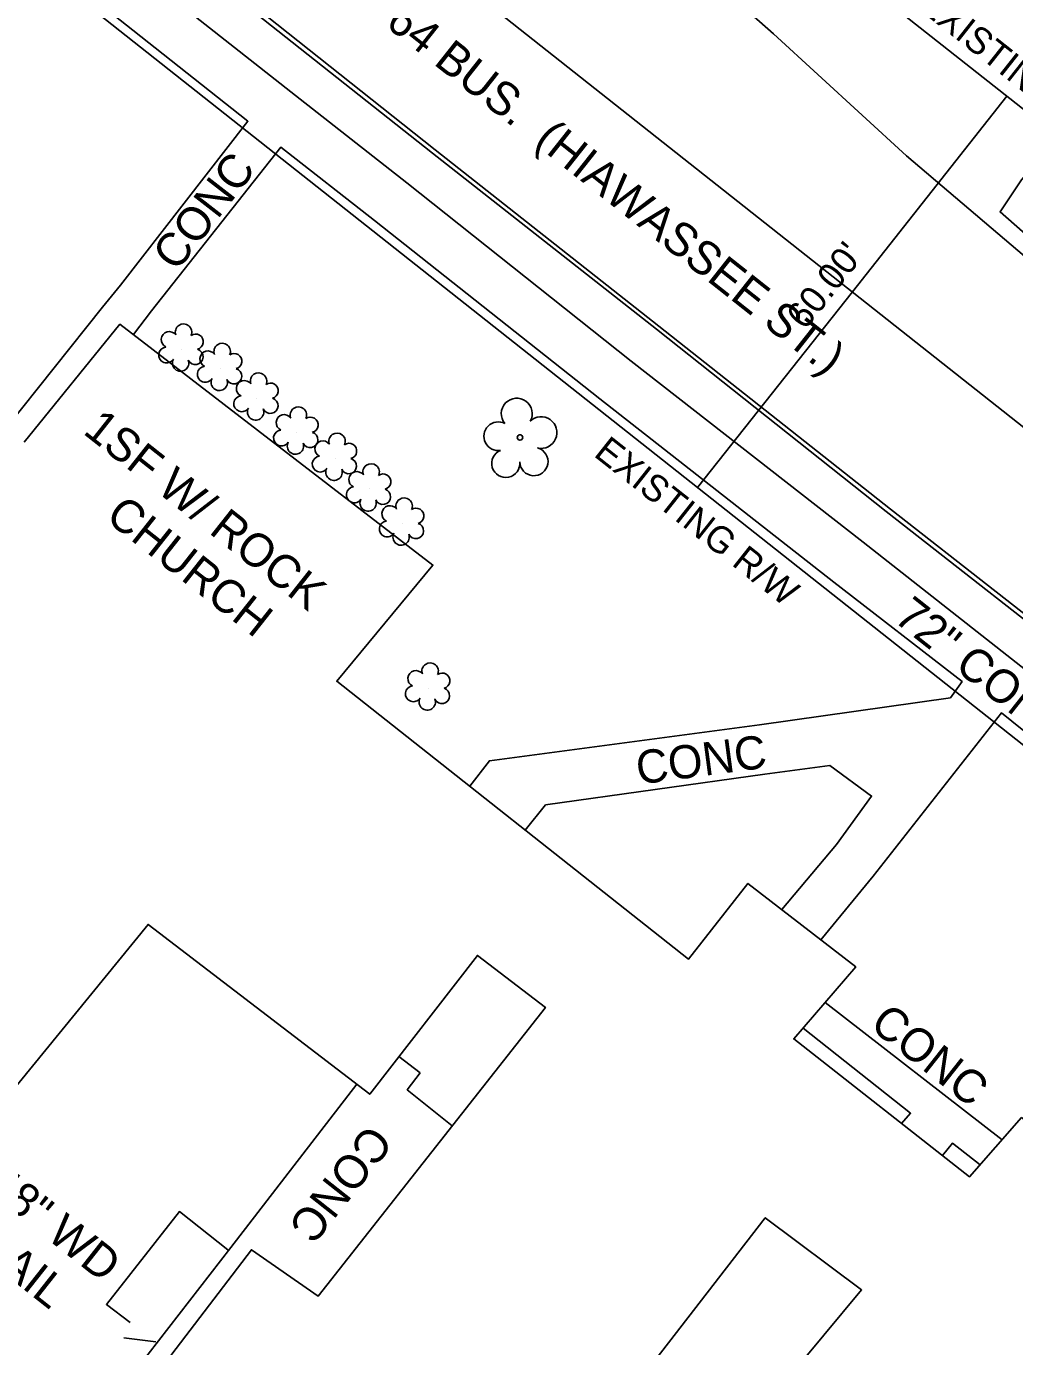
# Model space of a CAD drawing. Extents: x 553786 to 558838, y 502329 to 507342.
# Drawn here: x 557986.9 to 558105.8, y 506652.7 to 506811.5 of the extents above; entities that cross this region are included whole.
import ezdxf

# ---------------------------------------------------------------- set-up
doc = ezdxf.new("R2010")
doc.units = 0
for name, color, linetype in [('Exist Building Text', 7, 'Continuous'), ('Exist Other Culture Area Outline Text', 7, 'Continuous'), ('Exist Other Culture Fence Line Text', 7, 'Continuous'), ('Exist Other Culture Gate', 7, 'Continuous'), ('Exist Right of Way Line Text', 7, 'Continuous'), ('Exist Right of Way Width CELL', 7, 'Continuous'), ('Exist Roads EOP Other Text', 7, 'Continuous'), ('Exist Roads EOP Text', 7, 'Continuous'), ('Exist Vegetation Shrub CELL', 7, 'Continuous'), ('Exist Vegetation Tree CELL', 7, 'Continuous'), ('Prop CMT Slope Grass', 7, 'Continuous'), ('Prop Drainage Structure Pipe Alternate 24in', 7, 'Continuous'), ('Prop Drainage Structure Pipe Alternate 36in', 7, 'Continuous'), ('Prop Drainage Structure Pipe RCP 15in Class III Label', 7, 'Continuous'), ('Prop Drainage Structure Plot Symbol 50 Scale', 7, 'Continuous'), ('Prop Drainage Structure Tops and Inverts LABEL', 7, 'Continuous'), ('Prop Earthen Structure Tail Ditch Label', 7, 'Continuous'), ('Prop Erosion Rip Rap Pad Outlet for Jurisdictional Stream CELL', 7, 'Continuous'), ('Sheet Layout Plan Border', 7, 'Continuous')]:
    doc.layers.add(name, color=color, linetype=linetype)

msp = doc.modelspace()

# ---------------------------------------------------------------- linework, layer by layer
at = {"layer": 'Exist Other Culture Gate'}
msp.add_lwpolyline([(558002.46, 506653.24), (557998.61, 506653.71)], dxfattribs=at)
at = {"layer": 'Exist Right of Way Width CELL'}
for p in [(558104.84, 506803.09), (558067.62, 506756.03)]:
    msp.add_line(p, (558086.25, 506779.58), dxfattribs=at)
at = {"layer": 'Exist Vegetation Shrub CELL'}
for p, q in [((558005.55, 506772.68), (558005.55, 506772.68)), ((558010.2, 506770.35), (558010.2, 506770.35)), ((558014.58, 506766.79), (558014.58, 506766.79)), ((558019.37, 506762.69), (558019.37, 506762.69)), ((558024.02, 506759.54), (558024.02, 506759.54)), ((558028.12, 506755.85), (558028.12, 506755.85)), ((558032.09, 506751.74), (558032.09, 506751.74)), ((558035.23, 506731.9), (558035.23, 506731.9))]:
    msp.add_line(p, q, dxfattribs=at)
for centre, radius, start, end in [((558005.78, 506774.72), 0.99, 334.8391, 200.4717), ((558004.07, 506773.81), 0.968, 35.8908, 245.4216), ((558007.23, 506773.55), 0.929, 284.4567, 126.0861), ((558003.75, 506771.97), 0.955, 95.1099, 327.9534), ((558007.19, 506771.75), 0.937, 204.9913, 73.4601), ((558008.72, 506771.48), 0.968, 35.8908, 245.4216), ((558010.43, 506772.39), 0.99, 334.8391, 200.4717), ((558005.43, 506770.99), 0.984, 151.2797, 21.387), ((558011.88, 506771.22), 0.929, 284.4567, 126.0861), ((558008.4, 506769.65), 0.955, 95.1099, 327.9534), ((558010.08, 506768.67), 0.984, 151.2797, 21.387), ((558011.84, 506769.42), 0.937, 204.9913, 73.4601), ((558014.81, 506768.83), 0.99, 334.8391, 200.4717), ((558013.1, 506767.92), 0.968, 35.8908, 245.4216), ((558016.25, 506767.66), 0.929, 284.4567, 126.0861), ((558012.78, 506766.09), 0.955, 95.1099, 327.9534), ((558016.22, 506765.87), 0.937, 204.9913, 73.4601), ((558014.45, 506765.11), 0.984, 151.2797, 21.387), ((558017.89, 506763.82), 0.968, 35.8908, 245.4216), ((558019.6, 506764.73), 0.99, 334.8391, 200.4717), ((558021.04, 506763.56), 0.929, 284.4567, 126.0861), ((558017.57, 506761.98), 0.955, 95.1099, 327.9534), ((558019.24, 506761.01), 0.984, 151.2797, 21.387), ((558021.01, 506761.76), 0.937, 204.9913, 73.4601), ((558022.54, 506760.67), 0.968, 35.8908, 245.4216), ((558024.25, 506761.58), 0.99, 334.8391, 200.4717), ((558025.69, 506760.41), 0.929, 284.4567, 126.0861), ((558022.22, 506758.84), 0.955, 95.1099, 327.9534), ((558023.89, 506757.86), 0.984, 151.2797, 21.387), ((558025.66, 506758.61), 0.937, 204.9913, 73.4601), ((558028.35, 506757.89), 0.99, 334.8391, 200.4717), ((558026.64, 506756.97), 0.968, 35.8908, 245.4216), ((558029.79, 506756.72), 0.929, 284.4567, 126.0861), ((558026.32, 506755.14), 0.955, 95.1099, 327.9534), ((558029.76, 506754.92), 0.937, 204.9913, 73.4601), ((558032.32, 506753.78), 0.99, 334.8391, 200.4717), ((558027.99, 506754.16), 0.984, 151.2797, 21.387), ((558030.61, 506752.87), 0.968, 35.8908, 245.4216), ((558033.76, 506752.61), 0.929, 284.4567, 126.0861), ((558030.29, 506751.04), 0.955, 95.1099, 327.9534), ((558033.73, 506750.81), 0.937, 204.9913, 73.4601), ((558031.96, 506750.06), 0.984, 151.2797, 21.387), ((558035.45, 506733.94), 0.99, 334.8391, 200.4717), ((558033.74, 506733.03), 0.968, 35.8908, 245.4216), ((558036.9, 506732.77), 0.929, 284.4567, 126.0861), ((558033.43, 506731.2), 0.955, 95.1099, 327.9534), ((558036.86, 506730.97), 0.937, 204.9913, 73.4601), ((558035.1, 506730.22), 0.984, 151.2797, 21.387)]:
    msp.add_arc(centre, radius, start, end, dxfattribs=at)
at = {"layer": 'Exist Vegetation Tree CELL'}
msp.add_line((558046.26, 506762.04), (558046.26, 506762.04), dxfattribs=at)
msp.add_circle((558046.26, 506762.04), 0.326, dxfattribs=at)
for centre, radius, start, end in [((558045.87, 506764.91), 1.86, 330.1651, 219.7134), ((558048.8, 506762.63), 1.9, 257.1011, 134.1999), ((558043.65, 506762.19), 1.73, 62.6636, 279.3457), ((558044.55, 506758.92), 1.69, 111.5671, 6.231), ((558047.93, 506759.14), 1.7, 181.2822, 74.56)]:
    msp.add_arc(centre, radius, start, end, dxfattribs=at)
at = {"layer": 'Prop CMT Slope Grass'}
msp.add_lwpolyline([(557999.36, 506655.57), (557996.51, 506657.73), (558005.28, 506668.9), (558011.1, 506664.32)], dxfattribs=at)
at = {"layer": 'Prop Drainage Structure Pipe Alternate 24in'}
msp.add_lwpolyline([(558061.02, 506824.48), (558076.77, 506810.62), (558092.78, 506795.92), (558117.16, 506775.2), (558134.53, 506762.73), (558161.4, 506741.5), (558168.42, 506735.76), (558197.07, 506713.51), (558211.45, 506701.86), (558228.52, 506688.74), (558248.75, 506672.51), (558265.05, 506659.63), (558283.87, 506644.89), (558296.8, 506634.76), (558312.61, 506622.53), (558332.21, 506607.01), (558356.73, 506587.18)], dxfattribs=at)
at = {"layer": 'Prop Drainage Structure Pipe Alternate 36in'}
for points in [[(557878.13, 506922), (557894.48, 506909.1), (557907.23, 506898.73), (557917, 506890.97), (557923.77, 506885.53), (557951.03, 506863.87), (557979.95, 506840.98), (558006.9, 506819.81), (558036.05, 506796.63), (558062.95, 506775.43), (558090.82, 506753.42), (558116.25, 506733.52), (558143.62, 506712.08), (558171.08, 506690.66), (558198.28, 506669.29), (558207.88, 506661.69), (558209.59, 506660.42), (558224.39, 506648.76), (558226.33, 506647.34), (558227.82, 506646.26), (558237.47, 506638.73)], [(558109.68, 506796.74), (558106.61, 506793.02), (558104.03, 506789.18), (558107.72, 506785.93), (558108.29, 506785.38), (558113.69, 506781.2), (558138.9, 506761.36), (558166.78, 506739.53), (558193.34, 506718.66), (558220.4, 506697.24), (558244.8, 506678.34), (558247.62, 506679.8), (558248.97, 506681.33), (558251.88, 506684.98)]]:
    msp.add_lwpolyline(points, dxfattribs=at)
at = {"layer": 'Prop Drainage Structure Pipe RCP 15in Class III Label'}
for p, q in [((557858.16, 506921.65), (558370.6, 506516.46)), ((558076.12, 506825.79), (558265.11, 506676.36))]:
    msp.add_line(p, q, dxfattribs=at)
at = {"layer": 'Prop Drainage Structure Plot Symbol 50 Scale'}
for p, q in [((557999.75, 506774.42), (558001.93, 506777.29)), ((558084.32, 506713.06), (558077.76, 506705.25)), ((558082.45, 506701.61), (558088.77, 506709.27))]:
    msp.add_line(p, q, dxfattribs=at)
for points in [[(557916.91, 506890.83), (557913.67, 506886.64), (557920.27, 506881.4), (557947.66, 506859.59), (557976.5, 506837.03), (558003.45, 506815.65), (558019.24, 506803.2), (558032.66, 506792.68), (558059.63, 506771.23), (558087.55, 506749.44), (558105.96, 506734.98), (558113.13, 506729.32), (558140.14, 506708.15), (558167.94, 506686.49), (558184.2, 506673.7), (558194.99, 506665.18), (558207.14, 506655.66)], [(557904.44, 506874.81), (557910.05, 506881.91), (557916.36, 506876.99), (557943.89, 506855.21), (557972.49, 506832.52), (557999.69, 506811.03), (558013.53, 506800.08), (557998.19, 506780.38)], [(558001.93, 506777.29), (558017.49, 506796.97), (558028.76, 506788.14), (558055.88, 506766.71), (558084.03, 506744.65), (558099.44, 506732.68), (558098.05, 506730.73), (558075.08, 506727.46)], [(557984.4, 506763.11), (557996.04, 506777.72), (557998.19, 506780.38)], [(558088.77, 506709.27), (558104.21, 506728.93), (558109.37, 506724.73), (558136.4, 506703.51), (558163.98, 506681.71), (558180.37, 506668.77), (558169.77, 506654.94)], [(558075.08, 506727.46), (558042.58, 506723.15), (558040.21, 506720.08)], [(558046.9, 506714.8), (558049.33, 506717.83), (558075.71, 506721.52)], [(558075.71, 506721.52), (558083.53, 506722.59), (558088.57, 506718.89), (558084.32, 506713.06)]]:
    msp.add_lwpolyline(points, dxfattribs=at)
at = {"layer": 'Prop Drainage Structure Tops and Inverts LABEL'}
msp.add_lwpolyline([(557917.43, 506890.02), (557923.46, 506885.09), (557950.76, 506863.39), (557979.57, 506840.67), (558006.57, 506819.34), (558035.73, 506796.23), (558062.67, 506775.06), (558090.32, 506753.15), (558115.96, 506733.08), (558143.27, 506711.66), (558170.75, 506690.26), (558197.99, 506668.87)], dxfattribs=at)
at = {"layer": 'Prop Earthen Structure Tail Ditch Label'}
msp.add_line((558082.98, 506694.08), (558104.27, 506677.55), dxfattribs=at)
for points in [[(558092.17, 506679.51), (558093.26, 506680.74), (558080.33, 506690.99)], [(558034.25, 506685.6), (558031.7, 506687.55)], [(558038.1, 506679.22), (558032.69, 506683.56), (558034.25, 506685.6)], [(557997.21, 506642.36), (557995.35, 506643.82), (557997.8, 506646.93), (558011.48, 506664.6), (558026.62, 506684.22)], [(558101.62, 506674.54), (558098.31, 506677.16), (558097.08, 506675.66)]]:
    msp.add_lwpolyline(points, dxfattribs=at)
at = {"layer": 'Prop Erosion Rip Rap Pad Outlet for Jurisdictional Stream CELL'}
for points in [[(557986.62, 506761.46), (557998.12, 506775.67), (558035.79, 506746.69), (558024.21, 506732.72), (558066.55, 506699.28), (558073.69, 506708.4), (558086.66, 506698.35), (558079.2, 506689.68), (558100.36, 506673.1), (558106.6, 506680.21), (558179.53, 506624.52)], [(557996.37, 506641.26), (558013.95, 506664.31), (558021.96, 506658.72), (558049.32, 506693.47), (558041.13, 506699.72), (558028.19, 506683.02), (558001.52, 506703.46), (557984.04, 506682.05)]]:
    msp.add_lwpolyline(points, dxfattribs=at)
msp.add_lwpolyline([(558050.87, 506635.97), (558075.76, 506668.17), (558087.36, 506659.48), (558078.27, 506648.57), (558085.46, 506642.78), (558067.69, 506619.59), (558057.4, 506627.26), (558059.16, 506629.99)], close=True, dxfattribs=at)
at = {"layer": 'Sheet Layout Plan Border'}
msp.add_line((557876.77, 506945.18), (558407.17, 506525.79), dxfattribs=at)

# ---------------------------------------------------------------- texts
at = {"layer": 'Exist Building Text'}
for s, p in [('1SF W/ ROCK', (557993.56, 506762.59)), ('CHURCH', (557996.23, 506752.2))]:
    msp.add_text(s, height=4, rotation=321.6667, dxfattribs=at).set_placement(p)
at = {"layer": 'Exist Other Culture Area Outline Text'}
for rotation, p in [(321.6667, (558088.18, 506691.08)), (231.6667, (558028.04, 506679.63))]:
    msp.add_text('CONC', height=4, rotation=rotation, dxfattribs=at).set_placement(p)
at = {"layer": 'Exist Other Culture Fence Line Text'}
for s, p in [('48" WD', (557981.84, 506671.54)), ('RAIL', (557980.38, 506664.41))]:
    msp.add_text(s, height=4, rotation=321.6667, dxfattribs=at).set_placement(p)
at = {"layer": 'Exist Right of Way Line Text'}
for p in [(558093.97, 506813.72), (558055.01, 506759.88)]:
    msp.add_text('EXISTING R/W', height=3.2, rotation=321.6667, dxfattribs=at).set_placement(p)
at = {"layer": 'Exist Right of Way Width CELL'}
msp.add_text("60.00'", height=3.2, rotation=51.6667, dxfattribs=at).set_placement((558080.57, 506774.86))
at = {"layer": 'Exist Roads EOP Other Text'}
for s, rotation, p in [('CONC', 52.1033, (558004.94, 506781.87)), ('72" CONC SW', 321.6436, (558091.07, 506740.04)), ('CONC', 7.5502, (558060.5, 506720.27))]:
    msp.add_text(s, height=4, rotation=rotation, dxfattribs=at).set_placement(p)
at = {"layer": 'Exist Roads EOP Text'}
msp.add_text('US 64 BUS.  (HIAWASSEE ST.)', height=4, rotation=321.6344, dxfattribs=at).set_placement((558022.92, 506817.17))

doc.saveas('drawing.dxf')
